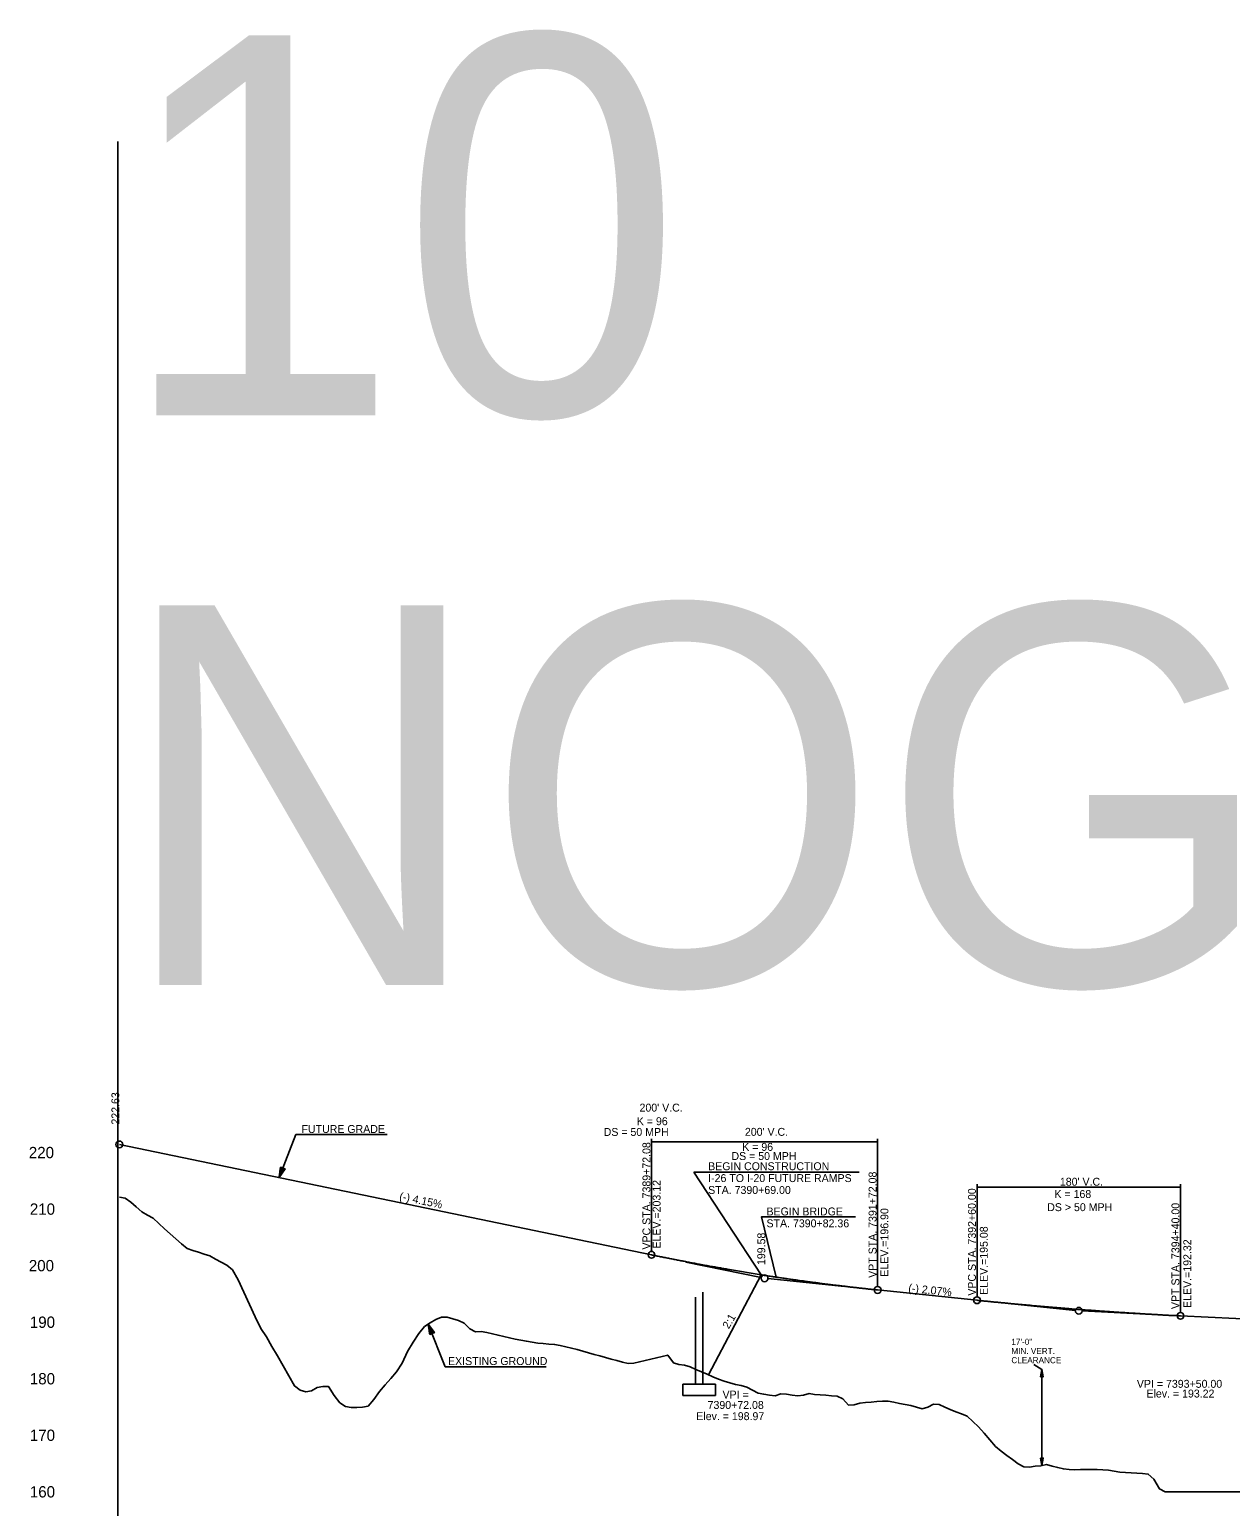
# Model space of a CAD drawing. Extents: x 69 to 2003113, y 512 to 837401.
# Drawn here: x 1916785 to 1917847, y 833575 to 834881 of the extents above; entities that cross this region are included whole.
import ezdxf

# ---------------------------------------------------------------- set-up
doc = ezdxf.new("R2010")
doc.units = 0
for name, color, linetype in [('BR_BORDER LINES', 7, 'Continuous'), ('BR_CENTER LINE BASELINE', 7, 'Continuous'), ('BR_CONCRETE', 7, 'Continuous'), ('BR_GRID DOTS', 7, 'Continuous'), ('BR_GRID LINES', 7, 'Continuous'), ('BR_GROUND LINES', 7, 'Continuous'), ('BR_TEXT', 7, 'Continuous'), ('MISCELLANEOUS', 7, 'Continuous'), ('RD_PD_ALT1_TrvlWay', 7, 'Continuous'), ('RD_SHT_IplotShp', 7, 'Continuous')]:
    doc.layers.add(name, color=color, linetype=linetype)

msp = doc.modelspace()

# ---------------------------------------------------------------- linework, layer by layer
at = {"layer": 'BR_BORDER LINES'}
msp.add_line((1916863.1, 833532.2), (1916863.1, 834782.2), dxfattribs=at)
at = {"layer": 'BR_CENTER LINE BASELINE'}
for p, q in [((1917365.6, 833791.4), (1917432.2, 833777.6)), ((1917505.8, 833769.7), (1917438.1, 833776.7)), ((1917642.5, 833755.6), (1917710.1, 833748.6)), ((1917784, 833744.7), (1917716.1, 833748.1))]:
    msp.add_line(p, q, dxfattribs=at)
for centre in [(1916864.5, 833895.4), (1917435.2, 833777), (1917713.1, 833748.3)]:
    msp.add_circle(centre, 3, dxfattribs=at)
at = {"layer": 'BR_GRID DOTS'}
for p, q in [((1917335.2, 833900.3), (1917335.2, 833800.8)), ((1917335.2, 833897.8), (1917535.2, 833897.8)), ((1917535.2, 833900.3), (1917535.2, 833769.7)), ((1917432.1, 833780.1), (1917372.5, 833870.9)), ((1917372.5, 833870.9), (1917518.8, 833870.9)), ((1917623.1, 833860.1), (1917623.1, 833760.6)), ((1917623.1, 833857.6), (1917803.1, 833857.6)), ((1917803.1, 833860.1), (1917803.1, 833746.8))]:
    msp.add_line(p, q, dxfattribs=at)
msp.add_lwpolyline([(1917445.4, 833778.1), (1917432.4, 833831.3), (1917515.7, 833831.3)], dxfattribs=at)
for centre in [(1917335.2, 833797.8), (1917535.2, 833766.7), (1917623.1, 833757.6), (1917803.1, 833743.8)]:
    msp.add_circle(centre, 3, dxfattribs=at)
at = {"layer": 'BR_GRID LINES'}
for p, q in [((1916864.5, 833895.4), (1917335.2, 833797.8)), ((1917385.7, 833691.6), (1917432.1, 833780.1)), ((1917404.1, 833784.7), (1917404.3, 833784.7)), ((1917404.1, 833784.7), (1917432.1, 833780)), ((1917535.2, 833766.7), (1917623.1, 833757.6)), ((1917803.1, 833743.8), (1918478.1, 833710))]:
    msp.add_line(p, q, dxfattribs=at)
for points in [[(1917335.2, 833797.8), (1917339.2, 833796.9), (1917343.2, 833796.1), (1917347.2, 833795.3), (1917351.2, 833794.5), (1917355.2, 833793.7), (1917359.2, 833792.9), (1917363.2, 833792.2), (1917367.2, 833791.4), (1917371.2, 833790.6), (1917375.2, 833789.9), (1917375.4, 833789.8)], [(1917375.4, 833789.8), (1917379.2, 833789.1), (1917383.2, 833788.4), (1917388.1, 833787.5)], [(1917388.1, 833787.5), (1917391.2, 833787), (1917395.2, 833786.3), (1917399.2, 833785.6), (1917403.2, 833784.9), (1917404.1, 833784.7)], [(1917432.1, 833780.1), (1917435.2, 833779.6), (1917439.2, 833779), (1917443.2, 833778.4), (1917447.2, 833777.8), (1917451.2, 833777.2), (1917455.2, 833776.6), (1917459.2, 833776), (1917463.2, 833775.5), (1917467.2, 833774.9), (1917471.2, 833774.4), (1917475.2, 833773.8), (1917479.2, 833773.3), (1917483.2, 833772.8), (1917487.2, 833772.2), (1917491.2, 833771.7), (1917495.2, 833771.2), (1917499.2, 833770.7), (1917503.2, 833770.3), (1917507.2, 833769.8), (1917511.2, 833769.3), (1917515.2, 833768.9), (1917519.2, 833768.4), (1917523.2, 833768), (1917527.2, 833767.5), (1917531.2, 833767.1), (1917535.2, 833766.7)], [(1917623.1, 833757.6), (1917626.7, 833757.2), (1917630.3, 833756.8), (1917633.9, 833756.5), (1917637.5, 833756.1), (1917641.1, 833755.8), (1917644.7, 833755.4), (1917648.3, 833755.1), (1917651.9, 833754.7), (1917655.5, 833754.4), (1917659.1, 833754), (1917662.7, 833753.7), (1917666.3, 833753.4), (1917669.9, 833753.1), (1917673.5, 833752.7), (1917677.1, 833752.4), (1917680.7, 833752.1), (1917684.3, 833751.8), (1917687.9, 833751.5), (1917691.5, 833751.2), (1917695.1, 833750.9), (1917698.7, 833750.6), (1917702.3, 833750.3), (1917705.9, 833750), (1917709.5, 833749.7), (1917713.1, 833749.5), (1917716.7, 833749.2), (1917720.3, 833748.9), (1917723.9, 833748.7), (1917727.5, 833748.4), (1917731.1, 833748.1), (1917734.7, 833747.9), (1917738.3, 833747.6), (1917741.9, 833747.4), (1917745.5, 833747.1), (1917749.1, 833746.9), (1917752.7, 833746.7), (1917756.3, 833746.4), (1917759.9, 833746.2), (1917763.5, 833746), (1917767.1, 833745.8), (1917770.7, 833745.5), (1917774.3, 833745.3), (1917777.9, 833745.1), (1917781.5, 833744.9), (1917785.1, 833744.7), (1917788.7, 833744.5), (1917792.3, 833744.3), (1917795.9, 833744.1), (1917799.5, 833744), (1917803.1, 833743.8)]]:
    msp.add_spline(points, degree=3, dxfattribs=at)
at = {"layer": 'BR_GROUND LINES'}
for p, q in [((1917380.5, 833764.6), (1917380.5, 833683.4)), ((1917374.1, 833760.3), (1917374.1, 833683.4)), ((1917362.8, 833683.4), (1917362.8, 833673.4)), ((1917391.7, 833683.4), (1917362.8, 833683.4)), ((1917391.7, 833673.4), (1917362.8, 833673.4)), ((1917391.7, 833683.4), (1917391.7, 833673.4))]:
    msp.add_line(p, q, dxfattribs=at)
at = {"layer": 'BR_TEXT'}
for points in [[(1916864.5, 833848.7), (1916869.5, 833848), (1916874.5, 833844.2), (1916879.5, 833840.1), (1916884.5, 833835.9), (1916889.5, 833832.9), (1916894.5, 833830.1), (1916899.5, 833825.4), (1916904.5, 833820.8), (1916909.5, 833816.4), (1916914.5, 833812), (1916919.5, 833807.6), (1916924.5, 833803.3), (1916929.5, 833801.5), (1916934.5, 833800), (1916939.5, 833798.4), (1916944.5, 833796.8), (1916949.5, 833794), (1916954.5, 833791.2), (1916959.5, 833788.6), (1916964.5, 833784.4), (1916969.5, 833775.7), (1916974.5, 833764.7), (1916979.5, 833753.7), (1916984.5, 833742.9), (1916989.5, 833732.5), (1916994.5, 833725.2), (1916999.5, 833716.8), (1917004.5, 833708.3), (1917009.5, 833699.6), (1917014.5, 833690.9), (1917019.5, 833681.9), (1917024.5, 833678.2), (1917029.5, 833676.6), (1917034.5, 833677.4), (1917039.5, 833680.5), (1917044.5, 833681.4), (1917049.5, 833681.2), (1917054.5, 833673.3), (1917059.5, 833666.9), (1917064.5, 833663.6), (1917069.5, 833662.9), (1917074.5, 833662.9), (1917079.5, 833663.1), (1917084.5, 833663.8), (1917089.5, 833669.9), (1917094.5, 833677), (1917099.5, 833682.7), (1917104.5, 833688.5), (1917109.5, 833694.3), (1917114.5, 833702), (1917119.5, 833712.4), (1917124.5, 833720.5), (1917129.5, 833728.1), (1917134.5, 833734.4), (1917139.5, 833737.7), (1917144.5, 833740.5), (1917149.5, 833742.6), (1917154.5, 833742.7), (1917159.5, 833741.2), (1917164.5, 833739.7), (1917169.5, 833737.4), (1917174.5, 833732.4), (1917179.5, 833729.8), (1917184.5, 833729.9), (1917189.5, 833729), (1917194.5, 833727.8), (1917199.5, 833726.6), (1917204.5, 833725.5), (1917209.5, 833724.4), (1917214.5, 833723.3), (1917219.5, 833722.3), (1917224.5, 833721.4), (1917229.5, 833720.6), (1917234.5, 833719.7), (1917239.5, 833719.3), (1917244.5, 833718.9), (1917249.5, 833718.5), (1917254.5, 833717.5), (1917259.5, 833716.4), (1917264.5, 833715.2), (1917269.5, 833714), (1917274.5, 833712.5), (1917279.5, 833711.1), (1917284.5, 833709.7), (1917289.5, 833708.3), (1917294.5, 833706.9), (1917299.5, 833705.6), (1917304.5, 833704.2), (1917309.5, 833702.8), (1917314.5, 833701.7), (1917319.5, 833702), (1917324.5, 833703.1), (1917329.5, 833704.3), (1917334.5, 833705.5), (1917339.5, 833706.7), (1917344.5, 833707.9), (1917349.5, 833709.1), (1917354.5, 833702.3), (1917359.5, 833700.7), (1917364.5, 833700.1)], [(1917364.5, 833700.1), (1917369.5, 833698.6), (1917374.5, 833696.4), (1917379.5, 833694.3), (1917384.5, 833692.1), (1917389.5, 833690), (1917394.5, 833687.8), (1917399.5, 833686.1), (1917404.5, 833684.6), (1917409.5, 833683), (1917414.5, 833682.1), (1917419.5, 833680.7), (1917424.5, 833678.1), (1917429.5, 833675.5), (1917434.5, 833674.5), (1917439.5, 833673.8), (1917444.5, 833673.1), (1917449.5, 833674.9), (1917454.5, 833674.6), (1917459.5, 833673.8), (1917464.5, 833673.1), (1917469.5, 833673.8), (1917474.5, 833675.1), (1917479.5, 833674.4), (1917484.5, 833673.9), (1917489.5, 833673.6), (1917494.5, 833673.2), (1917499.5, 833672.8), (1917504.5, 833670.3), (1917509.5, 833664.8), (1917514.5, 833665), (1917519.5, 833666.7), (1917524.5, 833667.2), (1917529.5, 833667.6), (1917534.5, 833668), (1917539.5, 833668.5), (1917544.5, 833668.3), (1917549.5, 833667.4), (1917554.5, 833666.4), (1917559.5, 833665.4), (1917564.5, 833664.4), (1917569.5, 833663.1), (1917574.5, 833661.7), (1917579.5, 833663.2), (1917584.5, 833665.8), (1917589.5, 833665.3), (1917594.5, 833663.2), (1917599.5, 833661.1), (1917604.5, 833659), (1917609.5, 833657.3), (1917614.5, 833655.1), (1917619.5, 833650.4), (1917624.5, 833645.8), (1917629.5, 833640.2), (1917634.5, 833634.2), (1917639.5, 833628.3), (1917644.5, 833624.1), (1917649.5, 833620.4), (1917654.5, 833616.7), (1917659.5, 833613), (1917664.5, 833610.3), (1917669.5, 833610.1), (1917674.5, 833610.8), (1917679.5, 833611.3), (1917684.5, 833612.3), (1917689.5, 833611), (1917694.5, 833609.7), (1917699.5, 833608.5), (1917704.5, 833607.8), (1917709.5, 833607.7), (1917714.5, 833607.8), (1917719.5, 833607.9), (1917724.5, 833608), (1917729.5, 833608), (1917734.5, 833607.7), (1917739.5, 833607.3), (1917744.5, 833606.5), (1917749.5, 833605.7), (1917754.5, 833605.4), (1917759.5, 833605), (1917764.5, 833604.7), (1917769.5, 833604.3), (1917774.5, 833603.9), (1917779.5, 833599.5), (1917784.5, 833590.8), (1917789.5, 833588.2), (1917791.3, 833588.2), (1918130.9, 833588.2)]]:
    msp.add_lwpolyline(points, dxfattribs=at)
at = {"layer": 'RD_PD_ALT1_TrvlWay'}
for p, q in [((1917005.7, 833866.1), (1917020.7, 833904.1)), ((1917020.7, 833904.1), (1917101.5, 833904.1)), ((1917005.7, 833866.1), (1917006.9, 833875.3)), ((1917005.7, 833866.1), (1917006.9, 833875.3)), ((1917009, 833874.5), (1917005.7, 833866.1)), ((1917009, 833874.5), (1917005.7, 833866.1)), ((1917005.7, 833866.1), (1917011.1, 833873.7)), ((1917005.7, 833866.1), (1917011.1, 833873.7)), ((1917006.9, 833875.3), (1917011.1, 833873.7)), ((1917006.9, 833875.3), (1917011.1, 833873.7)), ((1917137.7, 833736.5), (1917152.7, 833698.6)), ((1917141, 833728.1), (1917137.7, 833736.5)), ((1917137.7, 833736.5), (1917143.1, 833729)), ((1917137.7, 833736.5), (1917139, 833727.3)), ((1917139, 833727.3), (1917143.1, 833729)), ((1917152.7, 833698.6), (1917241.9, 833698.6)), ((1917680.5, 833696.5), (1917673.3, 833700.7)), ((1917680.5, 833611.5), (1917680.5, 833696.5))]:
    msp.add_line(p, q, dxfattribs=at)
for points in [[(1917008.9, 833874.4), (1917005.9, 833866.6), (1917008.9, 833874.5), (1917005.9, 833867), (1917008.8, 833874.5), (1917006, 833867.3), (1917008.7, 833874.5), (1917006, 833867.6), (1917008.6, 833874.6), (1917006.1, 833868.1), (1917008.5, 833874.6), (1917006.1, 833868.6), (1917008.4, 833874.6), (1917006.2, 833869), (1917008.3, 833874.7), (1917006.3, 833869.5), (1917008.2, 833874.7), (1917006.3, 833869.9), (1917008.1, 833874.8), (1917006.4, 833870.2), (1917008, 833874.8), (1917006.4, 833870.7), (1917007.9, 833874.8), (1917006.5, 833871.3), (1917007.8, 833874.9), (1917006.5, 833871.7), (1917007.7, 833874.9), (1917006.6, 833872.4), (1917007.6, 833874.9), (1917006.7, 833872.9), (1917007.5, 833875), (1917006.8, 833873.3), (1917007.4, 833875), (1917006.8, 833873.7), (1917007.3, 833875.1), (1917006.9, 833874.2), (1917007.2, 833875.1), (1917007, 833874.7), (1917007.1, 833875.1)], [(1917008.9, 833874.4), (1917005.9, 833866.6), (1917008.9, 833874.5), (1917005.9, 833867), (1917008.8, 833874.5), (1917006, 833867.3), (1917008.7, 833874.5), (1917006, 833867.6), (1917008.6, 833874.6), (1917006.1, 833868.1), (1917008.5, 833874.6), (1917006.1, 833868.6), (1917008.4, 833874.6), (1917006.2, 833869), (1917008.3, 833874.7), (1917006.3, 833869.5), (1917008.2, 833874.7), (1917006.3, 833869.9), (1917008.1, 833874.8), (1917006.4, 833870.2), (1917008, 833874.8), (1917006.4, 833870.7), (1917007.9, 833874.8), (1917006.5, 833871.3), (1917007.8, 833874.9), (1917006.5, 833871.7), (1917007.7, 833874.9), (1917006.6, 833872.4), (1917007.6, 833874.9), (1917006.7, 833872.9), (1917007.5, 833875), (1917006.8, 833873.3), (1917007.4, 833875), (1917006.8, 833873.7), (1917007.3, 833875.1), (1917006.9, 833874.2), (1917007.2, 833875.1), (1917007, 833874.7), (1917007.1, 833875.1)], [(1917006, 833866.6), (1917009.1, 833874.4), (1917006.2, 833866.9), (1917009.2, 833874.3), (1917006.3, 833867.1), (1917009.2, 833874.3), (1917006.5, 833867.3), (1917009.3, 833874.3), (1917006.7, 833867.6), (1917009.4, 833874.3), (1917006.9, 833867.8), (1917009.5, 833874.2), (1917007.1, 833868.1), (1917009.6, 833874.2), (1917007.3, 833868.5), (1917009.7, 833874.2), (1917007.6, 833868.8), (1917009.8, 833874.2), (1917007.8, 833869.2), (1917009.8, 833874.1), (1917008, 833869.5), (1917009.9, 833874.1), (1917008.3, 833869.8), (1917010, 833874), (1917008.6, 833870.3), (1917010.1, 833874), (1917008.8, 833870.5), (1917010.2, 833874), (1917009.1, 833870.9), (1917010.2, 833873.9), (1917009.3, 833871.3), (1917010.3, 833873.9), (1917009.6, 833871.7), (1917010.4, 833873.8), (1917009.8, 833871.9), (1917010.5, 833873.8), (1917010.1, 833872.4), (1917010.6, 833873.8), (1917010.3, 833872.7), (1917010.8, 833873.7), (1917010.5, 833872.8), (1917010.9, 833873.6), (1917011, 833873.6), (1917010.8, 833873.6)], [(1917006, 833866.6), (1917009.1, 833874.4), (1917006.2, 833866.9), (1917009.2, 833874.3), (1917006.3, 833867.1), (1917009.2, 833874.3), (1917006.5, 833867.3), (1917009.3, 833874.3), (1917006.7, 833867.6), (1917009.4, 833874.3), (1917006.9, 833867.8), (1917009.5, 833874.2), (1917007.1, 833868.1), (1917009.6, 833874.2), (1917007.3, 833868.5), (1917009.7, 833874.2), (1917007.6, 833868.8), (1917009.8, 833874.2), (1917007.8, 833869.2), (1917009.8, 833874.1), (1917008, 833869.5), (1917009.9, 833874.1), (1917008.3, 833869.8), (1917010, 833874), (1917008.6, 833870.3), (1917010.1, 833874), (1917008.8, 833870.5), (1917010.2, 833874), (1917009.1, 833870.9), (1917010.2, 833873.9), (1917009.3, 833871.3), (1917010.3, 833873.9), (1917009.6, 833871.7), (1917010.4, 833873.8), (1917009.8, 833871.9), (1917010.5, 833873.8), (1917010.1, 833872.4), (1917010.6, 833873.8), (1917010.3, 833872.7), (1917010.8, 833873.7), (1917010.5, 833872.8), (1917010.9, 833873.6), (1917011, 833873.6), (1917010.8, 833873.6)], [(1917140.9, 833728.2), (1917137.9, 833736), (1917140.9, 833728.1), (1917137.9, 833735.6), (1917140.8, 833728.1), (1917138, 833735.3), (1917140.7, 833728.1), (1917138, 833735), (1917140.6, 833728.1), (1917138.1, 833734.5), (1917140.5, 833728), (1917138.2, 833734), (1917140.4, 833728), (1917138.2, 833733.6), (1917140.3, 833727.9), (1917138.3, 833733.1), (1917140.2, 833728), (1917138.3, 833732.7), (1917140.1, 833727.9), (1917138.4, 833732.4), (1917140, 833727.8), (1917138.4, 833731.9), (1917139.9, 833727.8), (1917138.5, 833731.3), (1917139.8, 833727.7), (1917138.5, 833730.9), (1917139.7, 833727.7), (1917138.6, 833730.3), (1917139.6, 833727.7), (1917138.7, 833729.8), (1917139.5, 833727.6), (1917138.8, 833729.3), (1917139.4, 833727.6), (1917138.8, 833728.9), (1917139.3, 833727.5), (1917138.9, 833728.4), (1917139.2, 833727.5), (1917139, 833727.9), (1917139.1, 833727.5)], [(1917138, 833736), (1917141.1, 833728.3), (1917138.2, 833735.7), (1917141.2, 833728.3), (1917138.3, 833735.5), (1917141.2, 833728.3), (1917138.5, 833735.3), (1917141.3, 833728.3), (1917138.7, 833735), (1917141.4, 833728.4), (1917138.9, 833734.8), (1917141.5, 833728.4), (1917139.1, 833734.5), (1917141.6, 833728.4), (1917139.4, 833734.1), (1917141.7, 833728.5), (1917139.6, 833733.8), (1917141.8, 833728.5), (1917139.8, 833733.5), (1917141.8, 833728.5), (1917140, 833733.2), (1917141.9, 833728.5), (1917140.3, 833732.8), (1917142, 833728.6), (1917140.6, 833732.4), (1917142.1, 833728.6), (1917140.8, 833732.1), (1917142.2, 833728.6), (1917141.1, 833731.7), (1917142.2, 833728.7), (1917141.4, 833731.3), (1917142.3, 833728.7), (1917141.6, 833731), (1917142.4, 833728.8), (1917141.8, 833730.7), (1917142.5, 833728.9), (1917142.1, 833730.2), (1917142.6, 833728.8), (1917142.3, 833729.9), (1917142.8, 833728.9), (1917142.5, 833729.8), (1917142.9, 833729), (1917143, 833729), (1917142.8, 833729)]]:
    msp.add_lwpolyline(points, dxfattribs=at)
for points in [[(1917679.2, 833690), (1917680.5, 833696.5), (1917681.7, 833690)], [(1917679.2, 833618), (1917680.5, 833611.5), (1917681.7, 833618)]]:
    msp.add_lwpolyline(points, close=True, dxfattribs=at)

# ---------------------------------------------------------------- texts
at = {"layer": 'BR_BORDER LINES'}
for s, p in [('10', (1916863.1, 834540.2)), ('NOGAP', (1916863.1, 834036.2))]:
    msp.add_text(s, height=336, dxfattribs=at).set_placement(p)
at = {"layer": 'BR_CENTER LINE BASELINE'}
for s, rotation, p in [('(-) 4.15%', 348.2854, (1917111.7, 833846.4)), ('(-) 2.07%', 354.0927, (1917562.1, 833765.1))]:
    msp.add_text(s, height=7, rotation=rotation, dxfattribs=at).set_placement(p)
at = {"layer": 'BR_CONCRETE'}
for s, p in [('VPC STA. 7389+72.08 ', (1917334.2, 833802.4)), ('VPT STA. 7391+72.08 ', (1917534.2, 833777.4)), ('ELEV.=203.12', (1917343.2, 833803.3)), ('VPC STA. 7392+60.00 ', (1917622.1, 833761.6)), ('VPT STA. 7394+40.00 ', (1917802.1, 833749.8)), ('ELEV.=196.90', (1917544.7, 833778.4)), ('ELEV.=195.08', (1917632.6, 833762.3)), ('ELEV.=192.32', (1917812.6, 833750.8))]:
    msp.add_text(s, height=7, rotation=90, dxfattribs=at).set_placement(p)
at = {"layer": 'BR_GRID DOTS'}
for s, p in [('K = 96', (1917322.2, 833912.4)), ("200' V.C.", (1917324.6, 833924.4)), ('DS = 50 MPH', (1917292.9, 833902.9)), ("200' V.C.", (1917417.8, 833903)), ('K = 96', (1917415.4, 833889.7)), ('DS = 50 MPH', (1917405.9, 833881.6)), ('K = 168', (1917691.6, 833848)), ("180' V.C.", (1917696.4, 833858.9)), ('DS > 50 MPH', (1917685.2, 833836.4))]:
    msp.add_text(s, height=7, dxfattribs=at).set_placement(p)
at = {"layer": 'MISCELLANEOUS'}
for s, p in [('220', (1916784.4, 833883.2)), ('210', (1916785.3, 833833.2)), ('200', (1916784.4, 833783.2)), ('190', (1916785.3, 833733.2)), ('180', (1916785.3, 833683.2)), ('170', (1916785.3, 833633.2)), ('160', (1916785.3, 833583.2))]:
    msp.add_text(s, height=10, dxfattribs=at).set_placement(p)
at = {"layer": 'RD_PD_ALT1_TrvlWay'}
for s, p in [('FUTURE GRADE', (1917025.6, 833905.5)), ('EXISTING GROUND', (1917155.2, 833700.3))]:
    msp.add_text(s, height=7, dxfattribs=at).set_placement(p)
for s, p in [('17\'-0" ', (1917653.5, 833718.1)), ('MIN. VERT.', (1917653.5, 833710)), ('CLEARANCE', (1917653.5, 833701.9))]:
    msp.add_text(s, height=5.4, rotation=360, dxfattribs=at).set_placement(p)
at = {"layer": 'RD_SHT_IplotShp'}
for s, rotation, p in [('222.63', 90, (1916864.5, 833912.9)), ('199.58', 90, (1917435.8, 833788.7)), ('2:1', 59.8809, (1917403.5, 833731.7))]:
    msp.add_text(s, height=7, rotation=rotation, dxfattribs=at).set_placement(p)
for s, p in [('BEGIN CONSTRUCTION ', (1917385.3, 833872.6)), ('I-26 TO I-20 FUTURE RAMPS ', (1917385.3, 833862.1)), ('STA. 7390+69.00', (1917385.3, 833851.6)), ('STA. 7390+82.36', (1917436.9, 833822.1)), ('BEGIN BRIDGE', (1917436.9, 833832.6)), ('VPI = 7393+50.00', (1917764.5, 833680.2)), ('VPI =', (1917398, 833670.7)), ('Elev. = 193.22', (1917773, 833671.6)), ('Elev. = 198.97', (1917374.8, 833651.6)), ('7390+72.08', (1917384.8, 833661.5))]:
    msp.add_text(s, height=7, dxfattribs=at).set_placement(p)

doc.saveas('drawing.dxf')
